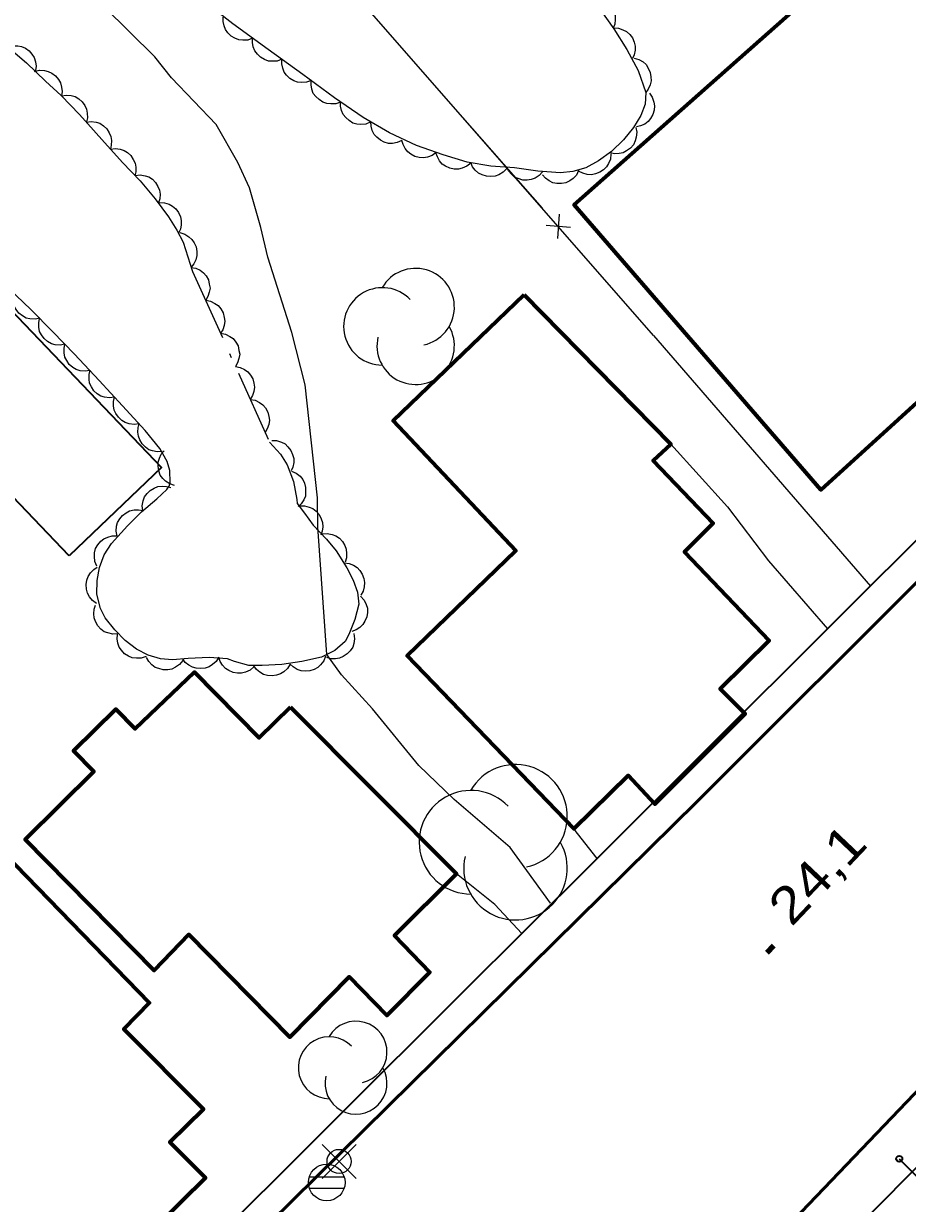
# Model space of a CAD drawing. Extents: x 356765 to 358572, y 5103174 to 5104650.
# Drawn here: x 357944.51 to 357981.12, y 5103611.48 to 5103660.35 of the extents above; entities that cross this region are included whole.
import ezdxf

# ---------------------------------------------------------------- set-up
doc = ezdxf.new("R2010")
doc.units = 0
doc.header["$LTSCALE"] = 0.6
doc.linetypes.add('DOT_DASHED', pattern=[7.7, 5, -1.2, 0.3, -1.2])
for name, color, linetype, lineweight in [('19', 7, 'Continuous', 13), ('2', 7, 'Continuous', 13), ('21', 7, 'Continuous', 53), ('22', 7, 'Continuous', 35), ('3', 7, 'Continuous', 140), ('31', 7, 'Continuous', 70), ('36', 7, 'Continuous', 13), ('37', 7, 'Continuous', 13), ('44', 7, 'Continuous', 25)]:
    doc.layers.add(name, color=color, linetype=linetype, lineweight=lineweight)

msp = doc.modelspace()

# ---------------------------------------------------------------- linework, layer by layer
at = {"layer": '19'}
for p, q in [((357970.61, 5103647.43), (357979.6, 5103637.05)), ((357968.27, 5103625.77), (357967.31, 5103627))]:
    msp.add_line(p, q, dxfattribs=at)
for points in [[(357971.32, 5103642.93), (357973.67, 5103640.33), (357975.37, 5103638.1), (357977.81, 5103635.28)], [(357965.15, 5103622.66), (357964.03, 5103623.86), (357962.44, 5103625.13)]]:
    msp.add_lwpolyline(points, dxfattribs=at)
at = {"layer": '2'}
msp.add_lwpolyline([(357966.33, 5103623.92), (357964.67, 5103626.22), (357962.35, 5103628.21), (357960.88, 5103629.62), (357958.96, 5103631.97), (357957.68, 5103633.38), (357957.07, 5103634.21), (357956.7, 5103639.51), (357956.68, 5103640.7), (357956.17, 5103645.39), (357955.62, 5103647.56), (357954.62, 5103650.67), (357954.33, 5103651.91), (357953.87, 5103653.54), (357953.38, 5103654.6), (357952.49, 5103656.17), (357950.63, 5103658.1), (357949.94, 5103658.98), (357947.85, 5103661.04)], dxfattribs=at)
at = {"layer": '21'}
for points in [[(357887.7, 5103543.55), (357911.58, 5103567.69), (357927.84, 5103583.94), (357943.65, 5103599.54), (357954.66, 5103610.63), (357972.41, 5103628.12), (357992.28, 5103647.95), (358010.31, 5103666.09), (358027.51, 5103683.37), (358038.73, 5103694.84), (358064.53, 5103720.9), (358084.34, 5103740.73), (358091.36, 5103748.08), (358105.05, 5103761.99)], [(358101.28, 5103611.81), (358100.18, 5103612.86), (358091.58, 5103621.09), (358084.43, 5103627.86), (358076.21, 5103635.55), (358069.6, 5103641.75), (358060.61, 5103650.3), (358041.95, 5103667.58), (358040.37, 5103669.01), (358038.42, 5103670.76), (358037.07, 5103671.74), (358035.53, 5103672.3), (358033.72, 5103672.49), (358031.79, 5103672.59), (358029.79, 5103672.37), (358027.98, 5103671.84), (358026.28, 5103670.67), (358005.91, 5103650.19), (358006.79, 5103648.23), (358008.55, 5103644.34), (357976.42, 5103610.8), (357969.13, 5103603.18), (357965.78, 5103599.68), (357906.39, 5103538.83)]]:
    msp.add_lwpolyline(points, dxfattribs=at)
at = {"layer": '22'}
for points in [[(358062.31, 5103645.23), (358040.31, 5103665.3), (358041.35, 5103666.43), (358038.37, 5103669.17), (358036.22, 5103670.68), (358034.28, 5103671.26), (358032.28, 5103671.33), (358030.33, 5103671.13), (358028.45, 5103670.55), (358026.25, 5103668.88), (358023.94, 5103666.55), (358023.71, 5103666.32), (358019.49, 5103662.05), (358008.44, 5103650.79), (358008.37, 5103649.8), (358009.59, 5103647.63), (358010.54, 5103645.76), (358011.37, 5103644.12), (357997.43, 5103629.05), (357979.91, 5103611.37), (357979.38, 5103610.84), (357977.94, 5103609.34)], [(357887.54, 5103543.4), (357886.48, 5103544.42), (357902.45, 5103560.73), (357923.92, 5103582.46), (357946.05, 5103603.62), (357962.84, 5103620.36), (357965.15, 5103622.66), (357968.27, 5103625.77), (357977.81, 5103635.28), (357982.73, 5103640.18), (357998.72, 5103656.24), (358012.51, 5103670.01), (358013.39, 5103669.19)]]:
    msp.add_lwpolyline(points, dxfattribs=at)
at = {"layer": '3'}
msp.add_line((357975.32, 5103621.87), (357975.59, 5103622.16), dxfattribs=at)
at = {"layer": '31'}
for points in [[(357981.38, 5103665.3), (357991.15, 5103654.2), (357983.44, 5103647.3), (357983.94, 5103646.86), (357977.54, 5103641.03), (357967.32, 5103652.84), (357981.38, 5103665.3)], [(357965.25, 5103649.11), (357971.32, 5103642.93), (357970.59, 5103642.25), (357973.07, 5103639.66), (357971.89, 5103638.47), (357975.4, 5103634.8), (357973.37, 5103632.79), (357974.4, 5103631.76), (357970.66, 5103628.01), (357969.55, 5103629.2), (357967.31, 5103627), (357960.4, 5103634.16), (357964.9, 5103638.51), (357959.82, 5103643.9), (357965.25, 5103649.11)], [(357955.57, 5103632.04), (357962.44, 5103625.13), (357959.87, 5103622.58), (357961.34, 5103621.05), (357959.55, 5103619.26), (357958, 5103620.87), (357955.54, 5103618.37), (357951.35, 5103622.62), (357949.92, 5103621.13), (357944.57, 5103626.55), (357947.42, 5103629.37), (357946.57, 5103630.23), (357948.33, 5103631.95), (357949.13, 5103631.13), (357951.58, 5103633.49), (357954.27, 5103630.76), (357955.57, 5103632.04)], [(357938.61, 5103631.22), (357949.72, 5103619.78), (357948.66, 5103618.69), (357951.96, 5103615.38), (357950.57, 5103614.01), (357952.04, 5103612.54), (357949.06, 5103609.59), (357948.47, 5103610.2), (357945.75, 5103607.46), (357935.15, 5103618.41), (357936.84, 5103620.13), (357934.2, 5103622.69), (357935.15, 5103623.71), (357933.06, 5103625.75), (357937.87, 5103630.49), (357938.61, 5103631.22)]]:
    msp.add_lwpolyline(points, close=True, dxfattribs=at)
at = {"layer": '31', "lineweight": 35}
msp.add_lwpolyline([(357946.4, 5103638.3), (357934.45, 5103650.8), (357938.27, 5103654.45), (357950.22, 5103641.96), (357946.4, 5103638.3)], close=True, dxfattribs=at)
at = {"layer": '36'}
for p, q in [((357958.28, 5103612.51), (357956.87, 5103613.92)), ((357956.87, 5103612.51), (357958.28, 5103613.92)), ((357957.78, 5103612.57), (357956.33, 5103612.57)), ((357956.33, 5103612.11), (357957.78, 5103612.11))]:
    msp.add_line(p, q, dxfattribs=at)
at = {"layer": '36', "lineweight": 35}
msp.add_line((357980.78, 5103613.32), (357983.45, 5103610.68), dxfattribs=at)
at = {"layer": '36'}
for centre, radius in [((357957.5768, 5103613.2174), 0.5), ((357957.0663, 5103612.345), 0.7588)]:
    msp.add_circle(centre, radius, dxfattribs=at)
at = {"layer": '36', "lineweight": 35}
msp.add_circle((357980.7875, 5103613.3252), 0.125, dxfattribs=at)
at = {"layer": '37'}
for p, q in [((357970.61, 5103647.43), (357934.47, 5103688.74)), ((357962.71, 5103656.46), (357959.42, 5103660.22)), ((357966, 5103652.7), (357962.71, 5103656.46)), ((357966.69, 5103652.45), (357966.63, 5103651.45)), ((357967.16, 5103651.91), (357966.16, 5103651.98)), ((357970.61, 5103647.43), (357967.32, 5103651.19))]:
    msp.add_line(p, q, dxfattribs=at)
at = {"layer": '44', "linetype": 'DOT_DASHED'}
for points in [[(357968.28, 5103661.09), (357968.96, 5103660.13), (357969.5, 5103659.28), (357969.97, 5103658.41), (357970.28, 5103657.49), (357970.26, 5103657.01), (357970.08, 5103656.54), (357969.77, 5103656.05), (357969.36, 5103655.54), (357968.87, 5103655.05), (357968.33, 5103654.67), (357967.8, 5103654.38), (357967.26, 5103654.23), (357966.75, 5103654.17), (357965.81, 5103654.24), (357964.85, 5103654.37), (357963.86, 5103654.45), (357962.89, 5103654.61), (357961.89, 5103654.91), (357960.79, 5103655.3), (357959.66, 5103655.82), (357958.58, 5103656.46), (357957.39, 5103657.28), (357956.08, 5103658.24), (357954.64, 5103659.28), (357953.17, 5103660.34), (357951.8, 5103661.43)], [(357942.55, 5103659.87), (357942.71, 5103659.87), (357943.36, 5103659.65), (357943.86, 5103659.37), (357944.62, 5103658.73), (357945.41, 5103657.96), (357946.06, 5103657.37), (357946.82, 5103656.58), (357947.74, 5103655.55), (357948.61, 5103654.59), (357949.33, 5103653.83), (357949.96, 5103653.09), (357950.51, 5103652.34), (357950.85, 5103651.8), (357951.11, 5103651.29), (357951.51, 5103650.08), (357954.69, 5103643.01)], [(357954.69, 5103643.01), (357955.15, 5103642.51), (357955.43, 5103642.07), (357955.69, 5103641.38), (357955.83, 5103640.63), (357955.84, 5103640.47), (357956.15, 5103640.07), (357956.51, 5103639.58), (357957.06, 5103638.99), (357957.45, 5103638.51), (357957.9, 5103637.8), (357958.16, 5103637.3), (357958.34, 5103636.8), (357958.39, 5103636.3), (357958.23, 5103635.66), (357957.98, 5103635.04), (357957.83, 5103634.76), (357957.4, 5103634.38), (357956.85, 5103634.11), (357956.04, 5103633.93), (357955.2, 5103633.8), (357954.39, 5103633.76), (357953.84, 5103633.76), (357953.24, 5103633.92), (357952.95, 5103634.03), (357952.19, 5103634.09), (357951.33, 5103634.05), (357950.68, 5103634), (357950.18, 5103634.04), (357949.67, 5103634.19), (357949.19, 5103634.43), (357948.72, 5103634.79), (357948.28, 5103635.24), (357947.89, 5103635.74), (357947.69, 5103636.12), (357947.54, 5103636.71), (357947.55, 5103637.28), (357947.65, 5103637.82), (357947.84, 5103638.34), (357948.15, 5103638.82), (357948.81, 5103639.55), (357949.39, 5103640.13), (357950.03, 5103640.66), (357950.44, 5103641.05), (357950.53, 5103641.19), (357950.58, 5103641.34), (357950.57, 5103641.84), (357950.46, 5103642.21), (357950.15, 5103642.75), (357949.54, 5103643.5), (357948.61, 5103644.51), (357947.64, 5103645.57), (357946.61, 5103646.66), (357945.72, 5103647.58), (357944.81, 5103648.5), (357943.89, 5103649.38)]]:
    msp.add_lwpolyline(points, dxfattribs=at)
at = {"layer": '44'}
for points in [[(357968.07, 5103661.39), (357968.28, 5103661.39), (357968.47, 5103661.34), (357968.62, 5103661.27), (357968.76, 5103661.16), (357968.88, 5103661.02), (357968.96, 5103660.85), (357969.02, 5103660.69), (357969.02, 5103660.52), (357969, 5103660.33), (357968.94, 5103660.16)], [(357953.99, 5103659.75), (357953.8, 5103659.67), (357953.59, 5103659.66), (357953.43, 5103659.68), (357953.26, 5103659.74), (357953.11, 5103659.83), (357952.97, 5103659.97), (357952.87, 5103660.1), (357952.81, 5103660.26), (357952.77, 5103660.44), (357952.78, 5103660.62)], [(357968.94, 5103660.17), (357969.15, 5103660.16), (357969.34, 5103660.09), (357969.49, 5103660.02), (357969.62, 5103659.9), (357969.73, 5103659.76), (357969.8, 5103659.58), (357969.85, 5103659.42), (357969.85, 5103659.25), (357969.81, 5103659.06), (357969.74, 5103658.9)], [(357955.21, 5103658.87), (357955.01, 5103658.8), (357954.81, 5103658.79), (357954.65, 5103658.8), (357954.48, 5103658.86), (357954.32, 5103658.96), (357954.19, 5103659.09), (357954.09, 5103659.22), (357954.02, 5103659.39), (357953.99, 5103659.57), (357953.99, 5103659.75)], [(357943.85, 5103659.38), (357944.05, 5103659.43), (357944.26, 5103659.43), (357944.42, 5103659.4), (357944.58, 5103659.33), (357944.73, 5103659.22), (357944.85, 5103659.08), (357944.95, 5103658.94), (357945, 5103658.77), (357945.02, 5103658.59), (357945, 5103658.41)], [(357956.43, 5103657.99), (357956.23, 5103657.92), (357956.03, 5103657.91), (357955.86, 5103657.92), (357955.7, 5103657.98), (357955.54, 5103658.08), (357955.4, 5103658.22), (357955.3, 5103658.34), (357955.24, 5103658.51), (357955.2, 5103658.69), (357955.21, 5103658.87)], [(357969.8, 5103658.92), (357970, 5103658.86), (357970.17, 5103658.76), (357970.3, 5103658.65), (357970.39, 5103658.5), (357970.47, 5103658.33), (357970.5, 5103658.14), (357970.51, 5103657.98), (357970.46, 5103657.81), (357970.39, 5103657.64), (357970.28, 5103657.5)], [(357944.96, 5103658.37), (357945.16, 5103658.42), (357945.37, 5103658.41), (357945.53, 5103658.37), (357945.68, 5103658.29), (357945.83, 5103658.18), (357945.95, 5103658.03), (357946.04, 5103657.89), (357946.08, 5103657.72), (357946.1, 5103657.54), (357946.07, 5103657.36)], [(357957.63, 5103657.1), (357957.44, 5103657.03), (357957.23, 5103657.02), (357957.07, 5103657.04), (357956.91, 5103657.1), (357956.75, 5103657.2), (357956.61, 5103657.33), (357956.51, 5103657.46), (357956.45, 5103657.63), (357956.42, 5103657.81), (357956.42, 5103657.99)], [(357946.07, 5103657.36), (357946.28, 5103657.39), (357946.48, 5103657.37), (357946.64, 5103657.33), (357946.79, 5103657.24), (357946.93, 5103657.11), (357947.04, 5103656.96), (357947.11, 5103656.81), (357947.14, 5103656.64), (357947.15, 5103656.45), (357947.11, 5103656.28)], [(357970.44, 5103657.47), (357970.55, 5103657.3), (357970.62, 5103657.1), (357970.65, 5103656.94), (357970.63, 5103656.77), (357970.58, 5103656.59), (357970.48, 5103656.42), (357970.38, 5103656.29), (357970.24, 5103656.19), (357970.07, 5103656.11), (357969.9, 5103656.07)], [(357958.87, 5103656.26), (357958.68, 5103656.18), (357958.48, 5103656.17), (357958.31, 5103656.18), (357958.15, 5103656.23), (357957.99, 5103656.33), (357957.85, 5103656.46), (357957.74, 5103656.58), (357957.68, 5103656.75), (357957.64, 5103656.93), (357957.64, 5103657.11)], [(357947.1, 5103656.27), (357947.31, 5103656.3), (357947.51, 5103656.26), (357947.66, 5103656.22), (357947.81, 5103656.12), (357947.95, 5103655.99), (357948.05, 5103655.83), (357948.12, 5103655.68), (357948.15, 5103655.51), (357948.14, 5103655.32), (357948.1, 5103655.15)], [(357960.18, 5103655.51), (357959.99, 5103655.42), (357959.79, 5103655.39), (357959.62, 5103655.39), (357959.45, 5103655.44), (357959.29, 5103655.52), (357959.14, 5103655.64), (357959.03, 5103655.76), (357958.95, 5103655.92), (357958.9, 5103656.1), (357958.89, 5103656.28)], [(357969.87, 5103656.05), (357969.91, 5103655.85), (357969.89, 5103655.65), (357969.85, 5103655.49), (357969.77, 5103655.33), (357969.65, 5103655.19), (357969.49, 5103655.08), (357969.35, 5103655), (357969.18, 5103654.97), (357968.99, 5103654.96), (357968.81, 5103654.99)], [(357961.6, 5103655.01), (357961.43, 5103654.89), (357961.24, 5103654.82), (357961.08, 5103654.79), (357960.9, 5103654.8), (357960.72, 5103654.85), (357960.55, 5103654.94), (357960.42, 5103655.04), (357960.32, 5103655.18), (357960.23, 5103655.34), (357960.18, 5103655.51)], [(357948.1, 5103655.15), (357948.31, 5103655.18), (357948.51, 5103655.15), (357948.67, 5103655.1), (357948.81, 5103655.01), (357948.95, 5103654.88), (357949.05, 5103654.72), (357949.13, 5103654.57), (357949.15, 5103654.4), (357949.15, 5103654.21), (357949.11, 5103654.04)], [(357963.03, 5103654.57), (357962.87, 5103654.44), (357962.68, 5103654.36), (357962.52, 5103654.32), (357962.34, 5103654.32), (357962.16, 5103654.36), (357961.99, 5103654.45), (357961.85, 5103654.53), (357961.74, 5103654.67), (357961.65, 5103654.83), (357961.59, 5103655)], [(357968.84, 5103654.95), (357968.82, 5103654.74), (357968.74, 5103654.55), (357968.66, 5103654.41), (357968.53, 5103654.29), (357968.38, 5103654.19), (357968.2, 5103654.12), (357968.04, 5103654.09), (357967.86, 5103654.1), (357967.68, 5103654.15), (357967.52, 5103654.23)], [(357964.51, 5103654.34), (357964.37, 5103654.19), (357964.19, 5103654.09), (357964.04, 5103654.03), (357963.87, 5103654.01), (357963.68, 5103654.03), (357963.5, 5103654.09), (357963.35, 5103654.16), (357963.22, 5103654.28), (357963.11, 5103654.42), (357963.03, 5103654.59)], [(357966.01, 5103654.21), (357965.87, 5103654.06), (357965.7, 5103653.95), (357965.54, 5103653.89), (357965.37, 5103653.86), (357965.19, 5103653.87), (357965, 5103653.93), (357964.85, 5103653.99), (357964.72, 5103654.11), (357964.6, 5103654.25), (357964.52, 5103654.41)], [(357949.13, 5103654.06), (357949.34, 5103654.08), (357949.54, 5103654.05), (357949.7, 5103654), (357949.84, 5103653.9), (357949.97, 5103653.77), (357950.07, 5103653.6), (357950.14, 5103653.45), (357950.16, 5103653.28), (357950.15, 5103653.09), (357950.1, 5103652.92)], [(357967.5, 5103654.26), (357967.41, 5103654.07), (357967.27, 5103653.93), (357967.14, 5103653.83), (357966.97, 5103653.76), (357966.79, 5103653.72), (357966.6, 5103653.73), (357966.44, 5103653.76), (357966.28, 5103653.84), (357966.13, 5103653.95), (357966.01, 5103654.08)], [(357950.13, 5103652.94), (357950.34, 5103652.93), (357950.53, 5103652.87), (357950.68, 5103652.79), (357950.81, 5103652.67), (357950.92, 5103652.52), (357951, 5103652.35), (357951.04, 5103652.19), (357951.04, 5103652.02), (357951.01, 5103651.83), (357950.93, 5103651.67)], [(357950.98, 5103651.69), (357951.18, 5103651.63), (357951.35, 5103651.52), (357951.48, 5103651.41), (357951.57, 5103651.27), (357951.65, 5103651.1), (357951.68, 5103650.91), (357951.68, 5103650.74), (357951.64, 5103650.57), (357951.56, 5103650.4), (357951.45, 5103650.26)], [(357951.43, 5103650.25), (357951.64, 5103650.22), (357951.82, 5103650.13), (357951.96, 5103650.03), (357952.07, 5103649.9), (357952.16, 5103649.74), (357952.2, 5103649.55), (357952.23, 5103649.39), (357952.2, 5103649.22), (357952.14, 5103649.04), (357952.05, 5103648.89)], [(357945.18, 5103648.15), (357944.98, 5103648.1), (357944.77, 5103648.12), (357944.61, 5103648.15), (357944.46, 5103648.24), (357944.31, 5103648.36), (357944.2, 5103648.51), (357944.12, 5103648.65), (357944.08, 5103648.82), (357944.07, 5103649.01), (357944.1, 5103649.18)], [(357952.05, 5103648.89), (357952.25, 5103648.85), (357952.43, 5103648.76), (357952.57, 5103648.67), (357952.68, 5103648.53), (357952.77, 5103648.37), (357952.82, 5103648.18), (357952.84, 5103648.02), (357952.82, 5103647.85), (357952.76, 5103647.67), (357952.66, 5103647.52)], [(357946.22, 5103647.07), (357946.02, 5103647.03), (357945.82, 5103647.05), (357945.66, 5103647.09), (357945.5, 5103647.18), (357945.36, 5103647.3), (357945.25, 5103647.46), (357945.17, 5103647.6), (357945.14, 5103647.77), (357945.13, 5103647.96), (357945.17, 5103648.14)], [(357952.66, 5103647.52), (357952.87, 5103647.48), (357953.05, 5103647.39), (357953.19, 5103647.3), (357953.3, 5103647.16), (357953.39, 5103647), (357953.43, 5103646.81), (357953.46, 5103646.65), (357953.43, 5103646.48), (357953.37, 5103646.3), (357953.28, 5103646.15)], [(357947.25, 5103645.98), (357947.05, 5103645.95), (357946.85, 5103645.97), (357946.69, 5103646.02), (357946.54, 5103646.11), (357946.4, 5103646.23), (357946.29, 5103646.39), (357946.22, 5103646.53), (357946.19, 5103646.71), (357946.18, 5103646.89), (357946.22, 5103647.07)], [(357948.27, 5103644.88), (357948.07, 5103644.85), (357947.86, 5103644.88), (357947.71, 5103644.92), (357947.56, 5103645.02), (357947.42, 5103645.14), (357947.32, 5103645.31), (357947.24, 5103645.45), (357947.22, 5103645.62), (357947.22, 5103645.81), (357947.26, 5103645.99)], [(357953.28, 5103646.15), (357953.48, 5103646.11), (357953.66, 5103646.02), (357953.8, 5103645.93), (357953.91, 5103645.79), (357954, 5103645.63), (357954.05, 5103645.45), (357954.07, 5103645.29), (357954.05, 5103645.11), (357953.99, 5103644.94), (357953.89, 5103644.78)], [(357949.29, 5103643.77), (357949.08, 5103643.74), (357948.88, 5103643.77), (357948.72, 5103643.82), (357948.57, 5103643.91), (357948.44, 5103644.04), (357948.33, 5103644.2), (357948.26, 5103644.34), (357948.23, 5103644.52), (357948.23, 5103644.7), (357948.27, 5103644.88)], [(357953.89, 5103644.78), (357954.1, 5103644.75), (357954.28, 5103644.66), (357954.42, 5103644.56), (357954.53, 5103644.43), (357954.62, 5103644.26), (357954.67, 5103644.08), (357954.69, 5103643.92), (357954.66, 5103643.74), (357954.6, 5103643.57), (357954.51, 5103643.41)], [(357950.25, 5103642.63), (357950.04, 5103642.61), (357949.84, 5103642.65), (357949.69, 5103642.7), (357949.55, 5103642.81), (357949.42, 5103642.94), (357949.32, 5103643.11), (357949.26, 5103643.26), (357949.24, 5103643.43), (357949.25, 5103643.62), (357949.3, 5103643.79)], [(357954.79, 5103643.08), (357954.99, 5103643.08), (357955.19, 5103643.01), (357955.34, 5103642.94), (357955.46, 5103642.82), (357955.58, 5103642.67), (357955.65, 5103642.5), (357955.7, 5103642.34), (357955.7, 5103642.17), (357955.66, 5103641.98), (357955.59, 5103641.82)], [(357950.76, 5103641.22), (357950.56, 5103641.28), (357950.39, 5103641.39), (357950.27, 5103641.5), (357950.17, 5103641.65), (357950.11, 5103641.83), (357950.08, 5103642.02), (357950.08, 5103642.18), (357950.13, 5103642.35), (357950.21, 5103642.51), (357950.33, 5103642.65)], [(357955.61, 5103641.81), (357955.8, 5103641.73), (357955.96, 5103641.6), (357956.07, 5103641.47), (357956.14, 5103641.31), (357956.19, 5103641.14), (357956.19, 5103640.94), (357956.18, 5103640.78), (357956.11, 5103640.62), (357956.01, 5103640.46), (357955.88, 5103640.34)], [(357949.44, 5103640.17), (357949.42, 5103640.38), (357949.46, 5103640.58), (357949.52, 5103640.74), (357949.62, 5103640.88), (357949.75, 5103641.01), (357949.92, 5103641.11), (357950.07, 5103641.17), (357950.24, 5103641.19), (357950.43, 5103641.18), (357950.6, 5103641.13)], [(357948.38, 5103639.12), (357948.34, 5103639.32), (357948.36, 5103639.53), (357948.4, 5103639.69), (357948.49, 5103639.84), (357948.61, 5103639.98), (357948.76, 5103640.09), (357948.9, 5103640.17), (357949.08, 5103640.21), (357949.26, 5103640.21), (357949.44, 5103640.18)], [(357955.93, 5103640.37), (357956.14, 5103640.37), (357956.34, 5103640.32), (357956.49, 5103640.26), (357956.63, 5103640.15), (357956.75, 5103640.01), (357956.84, 5103639.84), (357956.89, 5103639.69), (357956.9, 5103639.51), (357956.88, 5103639.33), (357956.82, 5103639.16)], [(357947.54, 5103637.87), (357947.46, 5103638.07), (357947.44, 5103638.27), (357947.44, 5103638.43), (357947.49, 5103638.6), (357947.58, 5103638.76), (357947.71, 5103638.91), (357947.83, 5103639.01), (357947.99, 5103639.08), (357948.17, 5103639.13), (357948.35, 5103639.13)], [(357956.88, 5103639.21), (357957.09, 5103639.23), (357957.29, 5103639.19), (357957.44, 5103639.13), (357957.59, 5103639.03), (357957.72, 5103638.89), (357957.81, 5103638.73), (357957.87, 5103638.58), (357957.89, 5103638.4), (357957.88, 5103638.22), (357957.83, 5103638.04)], [(357947.53, 5103636.33), (357947.36, 5103636.45), (357947.24, 5103636.61), (357947.15, 5103636.75), (357947.11, 5103636.92), (357947.1, 5103637.11), (357947.13, 5103637.29), (357947.18, 5103637.45), (357947.28, 5103637.6), (357947.41, 5103637.73), (357947.56, 5103637.83)], [(357957.79, 5103638.01), (357958, 5103637.99), (357958.18, 5103637.91), (357958.32, 5103637.82), (357958.44, 5103637.69), (357958.54, 5103637.54), (357958.6, 5103637.36), (357958.63, 5103637.2), (357958.62, 5103637.02), (357958.57, 5103636.84), (357958.48, 5103636.68)], [(357948.41, 5103635.07), (357948.2, 5103635.06), (357948, 5103635.11), (357947.85, 5103635.16), (357947.71, 5103635.27), (357947.58, 5103635.41), (357947.49, 5103635.58), (357947.43, 5103635.73), (357947.42, 5103635.9), (357947.43, 5103636.09), (357947.49, 5103636.26)], [(357958.47, 5103636.63), (357958.61, 5103636.47), (357958.7, 5103636.29), (357958.75, 5103636.13), (357958.75, 5103635.96), (357958.72, 5103635.77), (357958.64, 5103635.6), (357958.56, 5103635.46), (357958.43, 5103635.34), (357958.28, 5103635.24), (357958.11, 5103635.17)], [(357949.58, 5103634.13), (357949.38, 5103634.07), (357949.18, 5103634.06), (357949.01, 5103634.08), (357948.85, 5103634.15), (357948.69, 5103634.25), (357948.56, 5103634.39), (357948.47, 5103634.52), (357948.41, 5103634.68), (357948.38, 5103634.87), (357948.39, 5103635.05)], [(357958.19, 5103635.08), (357958.22, 5103634.87), (357958.19, 5103634.67), (357958.14, 5103634.52), (357958.04, 5103634.37), (357957.91, 5103634.24), (357957.75, 5103634.13), (357957.6, 5103634.06), (357957.43, 5103634.04), (357957.24, 5103634.04), (357957.07, 5103634.09)], [(357951.1, 5103633.97), (357950.97, 5103633.8), (357950.8, 5103633.69), (357950.65, 5103633.61), (357950.48, 5103633.58), (357950.29, 5103633.58), (357950.11, 5103633.63), (357949.95, 5103633.68), (357949.82, 5103633.79), (357949.69, 5103633.93), (357949.6, 5103634.09)], [(357952.59, 5103634.11), (357952.49, 5103633.93), (357952.33, 5103633.8), (357952.2, 5103633.7), (357952.03, 5103633.65), (357951.85, 5103633.63), (357951.66, 5103633.65), (357951.5, 5103633.69), (357951.35, 5103633.78), (357951.2, 5103633.89), (357951.1, 5103634.04)], [(357954.04, 5103633.71), (357953.89, 5103633.57), (357953.7, 5103633.49), (357953.54, 5103633.44), (357953.37, 5103633.44), (357953.19, 5103633.47), (357953.01, 5103633.55), (357952.87, 5103633.63), (357952.75, 5103633.77), (357952.65, 5103633.92), (357952.6, 5103634.09)], [(357955.55, 5103633.82), (357955.44, 5103633.64), (357955.29, 5103633.5), (357955.15, 5103633.41), (357954.99, 5103633.36), (357954.8, 5103633.33), (357954.61, 5103633.35), (357954.45, 5103633.39), (357954.3, 5103633.48), (357954.16, 5103633.6), (357954.05, 5103633.74)], [(357957.02, 5103634.15), (357956.94, 5103633.95), (357956.81, 5103633.79), (357956.69, 5103633.68), (357956.54, 5103633.6), (357956.36, 5103633.54), (357956.17, 5103633.53), (357956.01, 5103633.54), (357955.84, 5103633.6), (357955.68, 5103633.7), (357955.55, 5103633.82)]]:
    msp.add_lwpolyline(points, dxfattribs=at)
for centre, radius, start, end in [((357960.7499, 5103648.6084), 1.604, 282.26917, 149.72626), ((357959.3705, 5103647.8064), 1.604, 44.11537, 269.80396), ((357960.7499, 5103647.0044), 1.604, 166.93686, 29.62122), ((357964.8864, 5103627.5118), 2.1462, 282.26917, 149.72626), ((357963.0407, 5103626.4387), 2.1462, 44.11537, 269.80396), ((357964.8864, 5103625.3656), 2.1462, 166.93686, 29.62122), ((357958.2765, 5103617.7414), 1.2846, 282.26917, 149.72626), ((357957.1718, 5103617.0992), 1.2846, 44.11537, 269.80396), ((357958.2765, 5103616.4569), 1.2846, 166.93686, 29.62122)]:
    msp.add_arc(centre, radius, start, end, dxfattribs=at)

# ---------------------------------------------------------------- texts
at = {"layer": '3', "width": 1.2}
msp.add_text('24,1   ', height=1.5, rotation=46.558, dxfattribs=at).set_placement((357976.32, 5103622.9))

doc.saveas('drawing.dxf')
